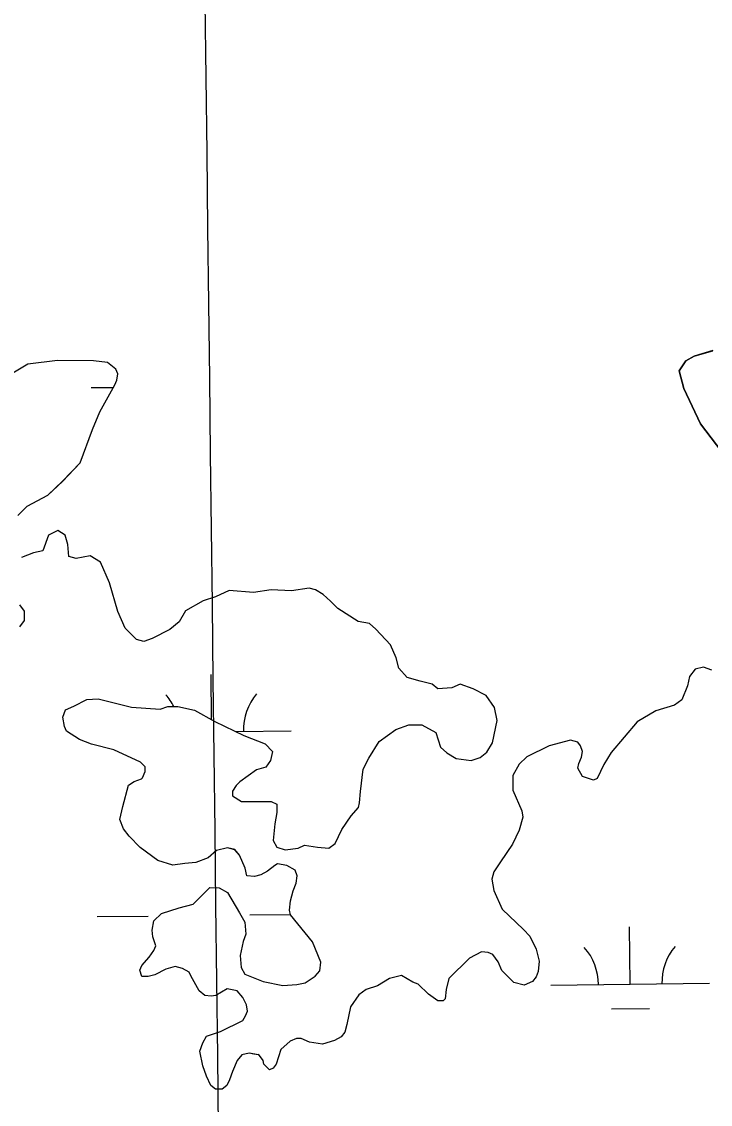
# Model space of a CAD drawing. Extents: x 3684037 to 3722149, y 433263 to 459021.
# Drawn here: x 3714449 to 3714882, y 451169 to 451850 of the extents above; entities that cross this region are included whole.
import ezdxf

# ---------------------------------------------------------------- set-up
doc = ezdxf.new("R2010")
doc.units = 0
for name, color, linetype in [('V-GRID-MAJR', 7, 'Continuous'), ('V-TOPO-SHOR', 7, 'Continuous'), ('V-WETL-SWMP', 7, 'Continuous')]:
    doc.layers.add(name, color=color, linetype=linetype)

msp = doc.modelspace()

# ---------------------------------------------------------------- linework, layer by layer
at = {"layer": 'V-GRID-MAJR'}
msp.add_spline([(3714717.7800000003, 438985.321), (3714645.519, 445043.8), (3714573.235, 451104.20900000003), (3714500.951, 457164.625), (3714500.9280000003, 457166.547)], degree=3, dxfattribs=at)
at = {"layer": 'V-TOPO-SHOR'}
for points in [[(3714883.588, 451642.615), (3714871.895, 451639.147), (3714866.628, 451636.245), (3714862.52, 451629.833), (3714865.403, 451618.727), (3714875.844, 451596.498), (3714889.22, 451578.93)], [(3714446.36, 451538.916), (3714452.219, 451544.739), (3714465.093, 451551.706), (3714474.467, 451560.43700000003), (3714485.602, 451572.082), (3714493.2630000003, 451593.082), (3714497.974, 451604.163), (3714502.086, 451611.743), (3714507.3740000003, 451621.072), (3714508.552, 451623.988), (3714509.15, 451628.074), (3714507.99, 451630.998), (3714502.748, 451635.105), (3714493.99, 451636.30100000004), (3714471.2120000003, 451636.376), (3714452.514, 451634.101), (3714432.0300000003, 451621.903)], [(3714667.501, 451471.023), (3714660.497, 451472.213), (3714647.6720000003, 451480.43200000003), (3714643.015, 451485.119), (3714638.358, 451489.224), (3714633.6950000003, 451492.16000000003), (3714629.611, 451493.34), (3714618.507, 451491.626), (3714605.66, 451492.253), (3714594.555, 451490.536), (3714579.373, 451491.755), (3714570.6, 451487.696), (3714563, 451485.384), (3714551.881, 451478.996), (3714547.769, 451472), (3714541.914, 451467.347), (3714530.7970000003, 451461.543), (3714525.534, 451459.806), (3714520.866, 451460.992), (3714513.881, 451468.023), (3714509.242, 451478.55100000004), (3714504.046, 451496.674), (3714498.2460000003, 451509.544), (3714491.836, 451513.652), (3714483.068, 451511.93), (3714478.401, 451513.114), (3714477.84, 451520.707), (3714476.1070000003, 451526.555), (3714471.444, 451529.489), (3714465.595, 451526.58900000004), (3714462.058, 451516.67100000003), (3714456.213, 451515.522), (3714448.611, 451512.626)], [(3714447.343, 451482.842), (3714450.251, 451478.746), (3714450.233, 451472.903), (3714447.298, 451468.826)], [(3714608.009, 451318.775), (3714603.325, 451315.28500000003), (3714599.2290000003, 451312.962), (3714595.137, 451311.80700000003), (3714590.465, 451312.407), (3714589.312, 451317.083), (3714585.8370000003, 451325.273), (3714582.927, 451328.78500000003), (3714578.257, 451329.969), (3714571.245, 451328.24100000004), (3714565.971, 451323.585), (3714558.369, 451320.69), (3714551.359, 451320.128), (3714543.7630000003, 451318.98600000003), (3714534.426, 451321.93700000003), (3714523.3570000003, 451330.14900000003), (3714516.3710000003, 451337.18200000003), (3714512.881, 451341.86600000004), (3714510.565, 451347.715), (3714512.342, 451355.884), (3714515.892, 451369.30700000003), (3714519.404, 451371.632), (3714524.082, 451373.368), (3714524.667, 451373.952), (3714526.435, 451378.034), (3714526.443, 451380.954), (3714523.5330000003, 451383.885), (3714506.6180000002, 451391.534), (3714492.612, 451395.083), (3714485.0300000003, 451398.028), (3714476.869, 451403.31200000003), (3714475.7120000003, 451406.237), (3714474.563, 451412.082), (3714476.33, 451416.74700000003), (3714481.596, 451419.065), (3714489.786, 451423.128), (3714496.796, 451423.69), (3714517.804, 451418.363), (3714535.907, 451417.136), (3714540.586, 451418.873), (3714547.011, 451418.85000000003), (3714557.515, 451416.481), (3714570.342, 451409.429), (3714588.42, 451400.609), (3714601.836, 451395.308), (3714606.4930000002, 451390.621), (3714605.305, 451384.784), (3714602.373, 451380.704), (3714596.525, 451378.972), (3714585.986, 451371.412), (3714583.644, 451369.086), (3714581.2970000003, 451365.588), (3714581.286, 451362.667), (3714587.115, 451359.145), (3714599.964, 451359.102), (3714605.805, 451359.083), (3714609.305, 451357.318), (3714609.287, 451352.063), (3714608.095, 451345.05700000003), (3714606.892, 451334.548), (3714609.217, 451330.452), (3714614.466, 451328.683), (3714622.648, 451329.824), (3714626.742, 451331.56200000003), (3714634.915, 451330.36600000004), (3714641.921, 451329.76), (3714646.02, 451332.666), (3714650.136, 451341.41500000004), (3714656.006, 451350.156), (3714660.6950000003, 451355.397), (3714661.289, 451358.315), (3714661.898, 451365.324), (3714663.696, 451379.33400000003), (3714667.222, 451386.332), (3714673.682, 451396.824), (3714684.221, 451404.38300000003), (3714692.407, 451407.277), (3714700.582, 451407.248), (3714709.329, 451402.548), (3714712.219, 451393.193), (3714716.2970000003, 451389.674), (3714722.125, 451386.152), (3714731.466, 451384.954), (3714737.313, 451386.686), (3714741.413, 451390.17600000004), (3714744.936, 451396.007), (3714747.903, 451410.01300000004), (3714746.177, 451418.197), (3714740.946, 451425.80700000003), (3714732.781, 451429.922), (3714724.616, 451432.869), (3714719.35, 451430.55), (3714710.589, 451429.995), (3714707.093, 451432.92600000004), (3714699.505, 451434.704), (3714691.336, 451437.067), (3714686.099, 451442.924), (3714684.3680000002, 451449.355), (3714680.8910000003, 451457.543), (3714671.579, 451467.505), (3714667.501, 451471.023)], [(3714882.9280000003, 451441.694), (3714877.677, 451443.463), (3714872.416, 451442.31200000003), (3714868.897, 451437.653), (3714867.7090000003, 451431.814), (3714864.177, 451423.065), (3714859.4930000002, 451419.575), (3714847.799, 451416.11), (3714836.094, 451409.141), (3714819.6780000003, 451389.92), (3714814.98, 451382.343), (3714810.863, 451373.596), (3714808.522, 451372.434), (3714801.522, 451374.794), (3714798.6180000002, 451380.059), (3714799.2120000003, 451382.977), (3714800.977, 451387.061), (3714801.573, 451390.563), (3714800.416, 451394.071), (3714798.671, 451396.412), (3714794.004, 451397.596), (3714780.559, 451394.137), (3714766.518, 451387.174), (3714761.83, 451382.517), (3714757.717, 451375.521), (3714757.6890000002, 451366.17600000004), (3714763.487, 451353.308), (3714764.056, 451349.216), (3714761.6950000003, 451341.049), (3714757.576, 451332.3), (3714749.947, 451321.228), (3714745.8370000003, 451314.818), (3714744.653, 451310.14900000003), (3714745.798, 451303.136), (3714751.0160000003, 451291.438), (3714764.4080000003, 451278.544), (3714768.484, 451274.442), (3714772.545, 451266.25200000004), (3714774.271, 451258.652), (3714773.667, 451252.229), (3714772.488, 451248.729), (3714770.143, 451245.817), (3714764.877, 451243.496), (3714758.4590000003, 451245.272), (3714750.889, 451252.88800000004), (3714748.571, 451258.154), (3714745.0810000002, 451262.838), (3714742.167, 451264.015), (3714738.079, 451264.61100000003), (3714730.473, 451260.548), (3714717.5810000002, 451247.742), (3714715.805, 451240.738), (3714715.203, 451234.901), (3714714.032, 451233.73600000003), (3714710.525, 451233.748), (3714704.699, 451237.854)], [(3714704.699, 451237.854), (3714698.2970000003, 451244.299), (3714694.795, 451245.481), (3714687.801, 451249.591), (3714680.201, 451247.865), (3714672.592, 451243.218), (3714665.576, 451240.904), (3714660.892, 451237.414), (3714655.61, 451229.838), (3714653.239, 451218.748), (3714652.055, 451214.081), (3714649.71, 451211.169), (3714645.612, 451208.844), (3714638.012, 451206.534), (3714629.838, 451207.728), (3714624.589, 451210.081), (3714621.671, 451210.091), (3714617.575, 451208.353), (3714611.718, 451203.11600000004), (3714608.7660000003, 451193.779), (3714607.005, 451191.451), (3714604.666, 451190.289), (3714601.1720000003, 451193.806), (3714600.597, 451196.142), (3714597.691, 451200.24100000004), (3714597.6890000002, 451199.657), (3714594.77, 451200.251), (3714591.852, 451200.84500000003), (3714587.174, 451199.692), (3714584.244, 451196.19800000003), (3714581.301, 451189.19800000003), (3714579.529, 451183.947), (3714577.768, 451180.449), (3714574.839, 451178.12200000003), (3714570.7490000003, 451178.134), (3714567.8370000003, 451180.481), (3714564.935, 451186.331), (3714562.6210000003, 451192.76300000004), (3714560.901, 451202.114), (3714562.67, 451207.36600000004), (3714565.019, 451211.445), (3714573.789, 451214.33900000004), (3714587.83, 451221.3), (3714589.593, 451224.21400000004), (3714590.771, 451227.13300000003), (3714590.199, 451231.223), (3714587.879, 451235.902), (3714584.387, 451240.00200000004), (3714577.967, 451241.19), (3714570.944, 451237.125), (3714568.021, 451236.552), (3714563.936, 451237.15), (3714560.44, 451240.08), (3714555.215, 451249.444), (3714554.054, 451251.783), (3714549.972, 451254.134), (3714545.305, 451255.315), (3714539.458, 451253.583), (3714532.437, 451250.101), (3714528.346, 451248.946), (3714524.258, 451248.96), (3714523.103, 451253.052), (3714524.2800000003, 451255.971), (3714528.97, 451261.212), (3714531.9050000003, 451265.289), (3714533.0810000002, 451268.205), (3714531.348, 451274.053), (3714530.779, 451278.142), (3714531.964, 451283.979), (3714536.6520000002, 451288.636), (3714547.7630000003, 451292.106), (3714556.5300000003, 451294.414), (3714563.563, 451301.397), (3714567.077, 451304.891), (3714572.918, 451304.873), (3714578.165, 451301.934), (3714585.716, 451289.06), (3714589.202, 451283.207), (3714589.761, 451275.613), (3714587.994, 451270.946), (3714586.2120000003, 451262.19), (3714586.771, 451254.597), (3714589.093, 451250.501), (3714600.761, 451245.788), (3714613.018, 451243.412), (3714621.781, 451243.967), (3714627.041, 451245.118), (3714633.48, 451249.186), (3714636.41, 451252.68200000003), (3714637.012, 451257.935), (3714631.798, 451270.802), (3714617.8370000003, 451287.786), (3714617.261, 451290.70900000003), (3714617.866, 451296.548), (3714619.639, 451302.966), (3714621.407, 451307.634), (3714622.007, 451312.303), (3714620.85, 451315.811), (3714615.603, 451318.748), (3714609.7660000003, 451319.938), (3714608.009, 451318.775)]]:
    msp.add_lwpolyline(points, dxfattribs=at)
at = {"layer": 'V-WETL-SWMP'}
for p, q in [((3714871.894986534, 451639.14787170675), (3714883.587986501, 451642.6138713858)), ((3714862.5189866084, 451629.832872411), (3714866.6289865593, 451636.244871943)), ((3714866.6289865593, 451636.244871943), (3714871.894986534, 451639.14787170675)), ((3714865.4029866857, 451618.72587314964), (3714862.5189866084, 451629.832872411)), ((3714492.3397633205, 451619.34663667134), (3714506.489887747, 451619.5112933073)), ((3714875.8429868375, 451596.4968745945), (3714865.4029866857, 451618.72587314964)), ((3714889.2189869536, 451578.9308756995), (3714875.8429868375, 451596.4968745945)), ((3714568.181585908, 451410.61762734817), (3714567.851665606, 451438.97005380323)), ((3714583.2196112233, 451403.14644428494), (3714618.2671613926, 451403.5542719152)), ((3714496.2106421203, 451286.6941575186), (3714528.2084748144, 451287.0664973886)), ((3714592.2041402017, 451287.81117712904), (3714617.7725149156, 451288.108701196)), ((3714831.572205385, 451244.16341851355), (3714831.153323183, 451280.1609814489)), ((3714781.5755918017, 451243.58163746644), (3714881.5688189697, 451244.7451995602)), ((3714819.7525673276, 451228.5938356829), (3714843.7509418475, 451228.8730905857))]:
    msp.add_line(p, q, dxfattribs=at)
for points in [[(3714446.36, 451538.917), (3714452.22, 451544.739), (3714465.093, 451551.705), (3714474.467, 451560.436), (3714485.602, 451572.081), (3714493.264, 451593.082), (3714497.973, 451604.164), (3714502.0870000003, 451611.743), (3714507.3740000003, 451621.071), (3714508.552, 451623.988), (3714509.149, 451628.074), (3714507.991, 451630.998), (3714502.748, 451635.104), (3714493.99, 451636.30100000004), (3714471.2120000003, 451636.376), (3714452.514, 451634.101), (3714432.031, 451621.903)], [(3714476.87, 451403.31200000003), (3714475.7120000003, 451406.23600000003), (3714474.563, 451412.081), (3714476.3310000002, 451416.74700000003), (3714481.595, 451419.066), (3714489.785, 451423.128), (3714496.796, 451423.689), (3714517.805, 451418.363), (3714535.907, 451417.136), (3714540.586, 451418.873), (3714547.0100000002, 451418.851), (3714557.5160000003, 451416.481), (3714570.342, 451409.43), (3714588.42, 451400.609), (3714601.836, 451395.308), (3714606.4930000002, 451390.62), (3714605.306, 451384.784), (3714602.372, 451380.705), (3714596.525, 451378.972), (3714585.987, 451371.413), (3714583.643, 451369.085), (3714581.296, 451365.588), (3714581.286, 451362.668), (3714587.115, 451359.14400000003), (3714605.805, 451359.083), (3714609.304, 451357.319), (3714609.287, 451352.06200000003), (3714608.095, 451345.05700000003), (3714606.893, 451334.548), (3714609.216, 451330.452), (3714614.466, 451328.68200000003), (3714622.647, 451329.824), (3714626.741, 451331.56200000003), (3714634.915, 451330.367), (3714641.921, 451329.76), (3714646.019, 451332.667), (3714650.137, 451341.41500000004), (3714656.006, 451350.157), (3714660.696, 451355.398), (3714661.29, 451358.316), (3714661.897, 451365.32300000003), (3714663.6950000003, 451379.335), (3714667.223, 451386.332), (3714673.682, 451396.824), (3714684.22, 451404.38300000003), (3714692.407, 451407.276), (3714700.583, 451407.249), (3714709.329, 451402.548), (3714712.219, 451393.193), (3714716.296, 451389.675), (3714722.125, 451386.152), (3714731.466, 451384.95300000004), (3714737.313, 451386.686), (3714741.413, 451390.177), (3714744.936, 451396.006), (3714747.903, 451410.014), (3714746.177, 451418.197), (3714740.946, 451425.80700000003), (3714732.782, 451429.922), (3714724.615, 451432.869), (3714719.35, 451430.55), (3714710.588, 451429.995), (3714707.093, 451432.927), (3714699.506, 451434.704), (3714691.336, 451437.067), (3714686.099, 451442.925), (3714684.3680000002, 451449.356), (3714680.89, 451457.544), (3714671.578, 451467.504), (3714667.501, 451471.022), (3714660.4960000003, 451472.213), (3714647.673, 451480.43200000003), (3714643.0160000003, 451485.12), (3714638.3570000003, 451489.224), (3714633.694, 451492.16000000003), (3714629.61, 451493.341), (3714618.507, 451491.626), (3714605.659, 451492.25200000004), (3714594.556, 451490.536), (3714579.3740000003, 451491.754), (3714570.6, 451487.695), (3714562.9990000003, 451485.38300000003), (3714551.881, 451478.995), (3714547.769, 451472), (3714541.913, 451467.346), (3714530.7970000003, 451461.542), (3714525.534, 451459.80700000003), (3714520.866, 451460.99100000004), (3714513.88, 451468.023), (3714509.242, 451478.55100000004), (3714504.045, 451496.674), (3714498.2460000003, 451509.543), (3714491.835, 451513.653), (3714483.068, 451511.929), (3714478.4, 451513.113), (3714477.84, 451520.708), (3714476.1070000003, 451526.554), (3714471.444, 451529.49), (3714465.594, 451526.58900000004), (3714462.057, 451516.67100000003), (3714456.213, 451515.522)], [(3714456.213, 451515.522), (3714448.61, 451512.62700000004)], [(3714447.344, 451482.843), (3714450.251, 451478.745), (3714450.2320000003, 451472.904), (3714447.298, 451468.825)], [(3714882.9280000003, 451441.694), (3714877.677, 451443.46400000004), (3714872.416, 451442.313), (3714868.897, 451437.652), (3714867.7090000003, 451431.815), (3714864.176, 451423.066), (3714859.492, 451419.576), (3714847.799, 451416.11), (3714836.095, 451409.14), (3714819.677, 451389.92), (3714814.98, 451382.342), (3714810.863, 451373.59500000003), (3714808.523, 451372.434), (3714801.522, 451374.793), (3714798.6180000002, 451380.06), (3714799.2120000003, 451382.978), (3714800.978, 451387.061), (3714801.573, 451390.563), (3714800.417, 451394.071), (3714798.6720000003, 451396.413), (3714794.004, 451397.597), (3714780.558, 451394.137), (3714766.518, 451387.174), (3714761.83, 451382.517), (3714757.718, 451375.521), (3714757.688, 451366.17600000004), (3714763.486, 451353.308), (3714764.057, 451349.217), (3714761.694, 451341.048), (3714757.576, 451332.3), (3714749.947, 451321.228), (3714745.8370000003, 451314.817), (3714744.654, 451310.148), (3714745.799, 451303.136), (3714751.017, 451291.43700000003), (3714764.4080000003, 451278.543), (3714768.484, 451274.441), (3714772.545, 451266.251), (3714774.272, 451258.652), (3714773.667, 451252.23), (3714772.488, 451248.729), (3714770.142, 451245.816), (3714764.877, 451243.49700000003), (3714758.458, 451245.271), (3714750.89, 451252.88800000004), (3714748.571, 451258.153), (3714745.082, 451262.837), (3714742.166, 451264.015), (3714738.079, 451264.612), (3714730.473, 451260.549), (3714717.5810000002, 451247.74100000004), (3714715.806, 451240.738), (3714715.203, 451234.9), (3714714.031, 451233.735), (3714710.526, 451233.74700000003), (3714704.699, 451237.854), (3714698.296, 451244.3), (3714694.795, 451245.48), (3714687.8000000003, 451249.591), (3714680.201, 451247.864), (3714672.593, 451243.217), (3714665.576, 451240.903), (3714660.892, 451237.414), (3714655.611, 451229.83900000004), (3714653.238, 451218.749), (3714652.054, 451214.08), (3714649.7090000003, 451211.168), (3714645.612, 451208.84500000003), (3714638.012, 451206.534), (3714629.839, 451207.729), (3714624.59, 451210.082), (3714621.67, 451210.092), (3714617.575, 451208.353), (3714611.717, 451203.11600000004), (3714608.7660000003, 451193.78), (3714607.006, 451191.45), (3714604.666, 451190.289), (3714601.173, 451193.805), (3714600.597, 451196.143), (3714597.69, 451200.24100000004), (3714597.688, 451199.657), (3714591.8510000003, 451200.84500000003), (3714587.1750000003, 451199.692), (3714584.2430000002, 451196.197)], [(3714584.2430000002, 451196.197), (3714581.3000000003, 451189.19800000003), (3714579.5300000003, 451183.947), (3714577.767, 451180.44800000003), (3714574.839, 451178.12200000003), (3714570.75, 451178.135), (3714567.8370000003, 451180.481), (3714564.936, 451186.331), (3714562.6210000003, 451192.764), (3714560.9, 451202.115), (3714562.669, 451207.365), (3714565.019, 451211.446), (3714573.789, 451214.338), (3714587.83, 451221.3), (3714589.592, 451224.215), (3714590.77, 451227.132), (3714590.199, 451231.222), (3714587.878, 451235.902), (3714584.387, 451240.00200000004), (3714577.966, 451241.191), (3714570.944, 451237.126), (3714568.022, 451236.55100000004), (3714563.935, 451237.14900000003), (3714560.44, 451240.081), (3714555.215, 451249.443), (3714554.054, 451251.783), (3714549.973, 451254.13300000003), (3714545.305, 451255.316), (3714539.458, 451253.583), (3714532.438, 451250.102), (3714528.346, 451248.947), (3714524.257, 451248.961), (3714523.102, 451253.053), (3714524.2800000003, 451255.97000000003), (3714528.97, 451261.211), (3714531.904, 451265.29000000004), (3714533.0810000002, 451268.206), (3714531.348, 451274.053), (3714530.778, 451278.143), (3714531.965, 451283.98), (3714536.653, 451288.637), (3714547.762, 451292.105), (3714556.531, 451294.413), (3714567.078, 451304.891), (3714572.919, 451304.87200000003), (3714578.166, 451301.934), (3714585.717, 451289.06), (3714589.202, 451283.208), (3714589.761, 451275.613), (3714587.9930000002, 451270.946), (3714586.2120000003, 451262.191), (3714586.771, 451254.596), (3714589.094, 451250.5), (3714600.7600000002, 451245.789), (3714613.018, 451243.412), (3714621.781, 451243.968), (3714627.041, 451245.119), (3714633.48, 451249.186), (3714636.411, 451252.681), (3714637.0130000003, 451257.935), (3714631.798, 451270.802), (3714617.836, 451287.786), (3714617.262, 451290.708), (3714617.865, 451296.547), (3714619.639, 451302.966), (3714621.406, 451307.63300000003), (3714622.006, 451312.304), (3714620.849, 451315.81200000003), (3714615.602, 451318.749), (3714609.765, 451319.93700000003), (3714608.009, 451318.77400000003), (3714603.325, 451315.28500000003), (3714599.2290000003, 451312.963), (3714595.137, 451311.808), (3714590.466, 451312.407), (3714589.313, 451317.08400000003), (3714585.836, 451325.272), (3714582.927, 451328.786), (3714578.258, 451329.97000000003), (3714571.244, 451328.24), (3714565.972, 451323.585), (3714558.369, 451320.69), (3714551.358, 451320.129), (3714543.762, 451318.98600000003), (3714534.426, 451321.93700000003), (3714523.356, 451330.15), (3714516.37, 451337.18200000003), (3714512.881, 451341.86600000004), (3714510.5640000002, 451347.71400000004), (3714512.343, 451355.885), (3714515.892, 451369.30700000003), (3714519.404, 451371.632), (3714524.082, 451373.369), (3714524.668, 451373.951), (3714526.434, 451378.034), (3714526.443, 451380.954), (3714523.532, 451383.884), (3714506.619, 451391.533), (3714492.613, 451395.083), (3714485.0300000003, 451398.029), (3714476.87, 451403.31200000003)]]:
    msp.add_lwpolyline(points, dxfattribs=at)
for centre, radius, start, end in [((3714513.025828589, 451402.80447604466), 35.24628790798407, 27.098521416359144, 41.43852528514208), ((3714623.504217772, 451404.0900477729), 35.246287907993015, 139.89486399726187, 181.4385223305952), ((3714886.805875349, 451245.28097541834), 35.246287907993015, 139.89486399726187, 181.4385223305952), ((3714776.3274861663, 451243.9954036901), 35.24628790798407, 359.89486695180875, 41.43852528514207)]:
    msp.add_arc(centre, radius, start, end, dxfattribs=at)

doc.saveas('drawing.dxf')
